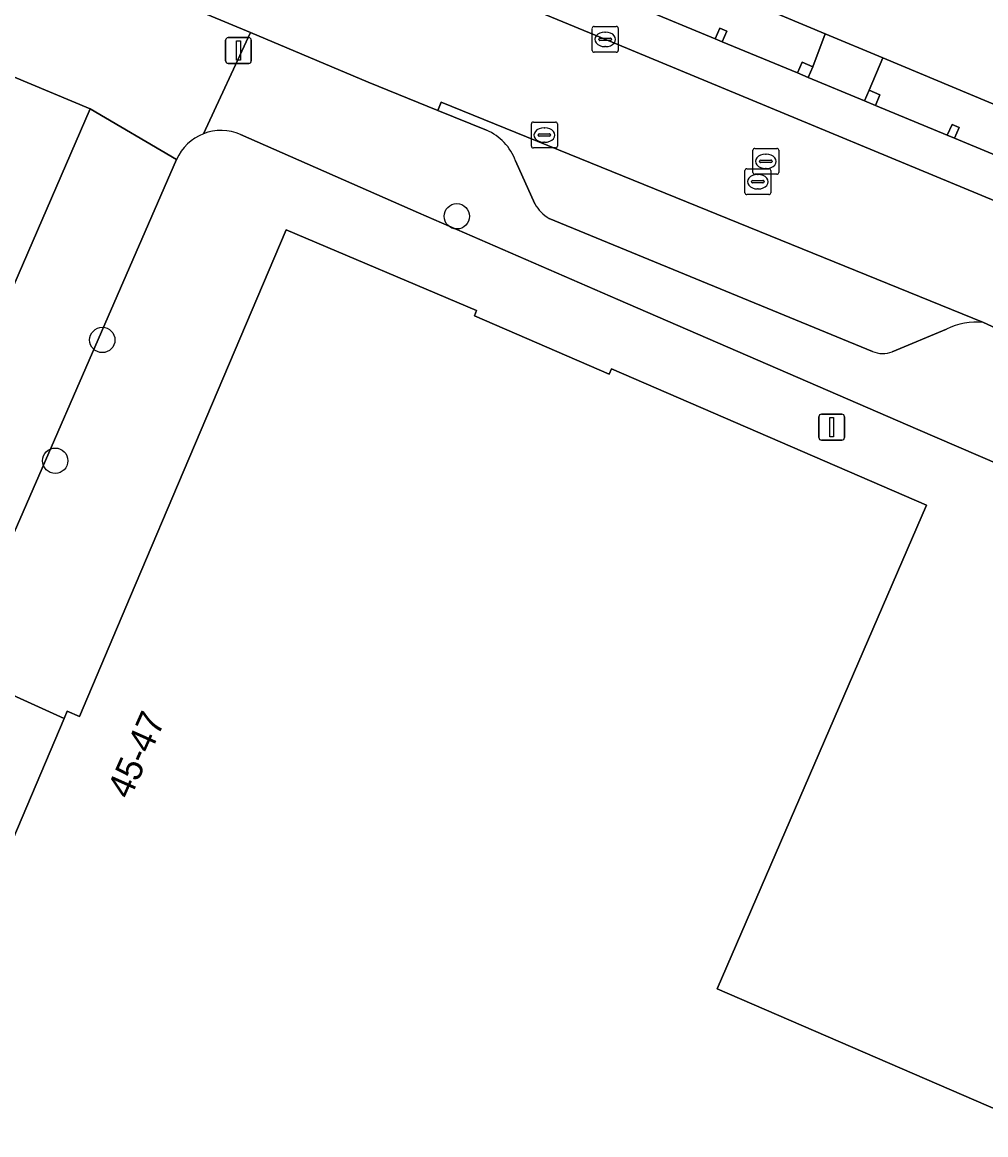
# Model space of a CAD drawing. Extents: x 162803 to 163818, y 381639 to 382475.
# Drawn here: x 163477.02 to 163514.19, y 381999.14 to 382042.09 of the extents above; entities that cross this region are included whole.
import ezdxf

# ---------------------------------------------------------------- set-up
doc = ezdxf.new("R2010")
doc.units = 0
for name, color, linetype in [('IMGEO_Boom', 7, 'Continuous'), ('IMGEO_Erf', 7, 'Continuous'), ('IMGEO_Kolk', 7, 'Continuous'), ('IMGEO_Lichtmast', 7, 'Continuous'), ('IMGEO_Pand', 7, 'Continuous'), ('IMGEO_Pand_nummerreeks', 7, 'Continuous'), ('IMGEO_Pand_overbouw', 7, 'Continuous'), ('IMGEO_Parkeervlak_open', 7, 'Continuous'), ('IMGEO_Rijbaan_lokaal_open', 7, 'Continuous'), ('IMGEO_Rioolput', 7, 'Continuous'), ('IMGEO_Verkeerseiland_groen', 7, 'Continuous'), ('IMGEO_Voetpad_open', 7, 'Continuous')]:
    doc.layers.add(name, color=color, linetype=linetype)

msp = doc.modelspace()

# ---------------------------------------------------------------- linework, layer by layer
at = {"layer": 'IMGEO_Boom'}
for centre in [(163493.783, 382034.599), (163480.104, 382029.826), (163478.288, 382025.163)]:
    msp.add_circle(centre, 0.489, dxfattribs=at)
at = {"layer": 'IMGEO_Erf'}
for points in [[(163525.143, 381968.318), (163563.294, 381951.874), (163567.332, 381950.133), (163579.386, 381944.696), (163598.299, 381988.562), (163574.605, 381998.877), (163574.726, 381999.168), (163572.79, 382000), (163568.352, 382001.907), (163565.322, 382003.212), (163559.222, 382005.84), (163556.19, 382007.146), (163540.344, 382013.972), (163537.36, 382015.258), (163531.29, 382017.873), (163528.208, 382019.2), (163513.067, 382025.723), (163511.569, 382026.368), (163500, 382031.394), (163492.31, 382034.735), (163485.44, 382037.757)], [(163482.972, 382036.792), (163474.404, 382017.132), (163478.63, 382015.207), (163478.752, 382015.493), (163479.221, 382015.294), (163481.194, 382019.936), (163483.448, 382025.24), (163487.203, 382034.078), (163494.548, 382030.957), (163494.462, 382030.755), (163499.666, 382028.503), (163499.753, 382028.705), (163511.904, 382023.447), (163503.826, 382004.78), (163535.92, 381990.892), (163538.609, 381997.105)]]:
    msp.add_lwpolyline(points, dxfattribs=at)
for centre, radius, start, end in [((163484.685, 382036.051), 1.866, 111.3634, 156.6047), ((163484.684, 382036.058), 1.86, 66.0249, 111.4202)]:
    msp.add_arc(centre, radius, start, end, dxfattribs=at)
at = {"layer": 'IMGEO_Kolk'}
for p, q in [((163499.01, 382041.005), (163499.01, 382041.857)), ((163499.085, 382041.931), (163499.937, 382041.931)), ((163500.011, 382041.857), (163500.011, 382041.005)), ((163499.269, 382041.425), (163499.269, 382041.437)), ((163499.707, 382041.388), (163499.309, 382041.388)), ((163499.312, 382041.474), (163499.71, 382041.474)), ((163499.498, 382041.711), (163499.523, 382041.711)), ((163499.753, 382041.437), (163499.753, 382041.425)), ((163499.521, 382041.151), (163499.496, 382041.151)), ((163499.937, 382040.931), (163499.085, 382040.931)), ((163496.662, 382037.312), (163496.662, 382038.164)), ((163496.737, 382038.238), (163497.589, 382038.238)), ((163497.15, 382038.018), (163497.175, 382038.018)), ((163497.663, 382038.164), (163497.663, 382037.312)), ((163496.921, 382037.732), (163496.921, 382037.744)), ((163497.359, 382037.695), (163496.961, 382037.695)), ((163496.964, 382037.781), (163497.362, 382037.781)), ((163497.405, 382037.744), (163497.405, 382037.732)), ((163497.589, 382037.238), (163496.737, 382037.238)), ((163497.173, 382037.458), (163497.148, 382037.458))]:
    msp.add_line(p, q, dxfattribs=at)
for points in [[(163499.01, 382041.005), (163499.01, 382041.857)], [(163499.085, 382041.931), (163499.937, 382041.931)], [(163500.011, 382041.857), (163500.011, 382041.005)], [(163499.937, 382040.931), (163499.085, 382040.931)], [(163496.662, 382037.312), (163496.662, 382038.164)], [(163496.737, 382038.238), (163497.589, 382038.238)], [(163497.663, 382038.164), (163497.663, 382037.312)], [(163497.589, 382037.238), (163496.737, 382037.238)]]:
    msp.add_lwpolyline(points, dxfattribs=at)
for centre, radius, start, end in [((163499.087, 382041.855), 0.0765, 91.552, 178.448), ((163499.087, 382041.855), 0.0765, 91.552, 178.448), ((163499.935, 382041.855), 0.0765, 1.552, 88.448), ((163499.935, 382041.855), 0.0765, 1.552, 88.448), ((163499.309, 382041.434), 0.0403, 85.8775, 175.7526), ((163499.306, 382041.424), 0.0366, 178.938, 274.7102), ((163499.71, 382041.431), 0.043, 264.8664, 352.4533), ((163499.714, 382041.436), 0.0386, 1.7309, 96.639), ((163499.087, 382041.007), 0.0765, 181.552, 268.448), ((163499.087, 382041.007), 0.0765, 181.552, 268.448), ((163499.935, 382041.007), 0.0765, 271.552, 358.448), ((163499.935, 382041.007), 0.0765, 271.552, 358.448), ((163496.739, 382038.162), 0.0765, 91.552, 178.448), ((163496.739, 382038.162), 0.0765, 91.552, 178.448), ((163497.587, 382038.162), 0.0765, 1.552, 88.448), ((163497.587, 382038.162), 0.0765, 1.552, 88.448), ((163496.961, 382037.741), 0.0403, 85.8775, 175.7526), ((163496.958, 382037.731), 0.0366, 178.938, 274.7102), ((163497.362, 382037.738), 0.043, 264.8664, 352.4533), ((163497.366, 382037.743), 0.0386, 1.7309, 96.639), ((163496.739, 382037.314), 0.0765, 181.552, 268.448), ((163496.739, 382037.314), 0.0765, 181.552, 268.448), ((163497.587, 382037.314), 0.0765, 271.552, 358.448), ((163497.587, 382037.314), 0.0765, 271.552, 358.448)]:
    msp.add_arc(centre, radius, start, end, dxfattribs=at)
for centre, major_axis, ratio, start_param, end_param in [((163499.497, 382041.431), (-0.387, 0.002), 0.722429, 4.712389, 7.853982), ((163499.522, 382041.431), (-0.39, 0.002), 0.717154, 1.570796, 4.712389), ((163497.149, 382037.738), (-0.387, 0.002), 0.722429, 4.712389, 7.853982), ((163497.174, 382037.738), (-0.39, 0.002), 0.717154, 1.570796, 4.712389)]:
    msp.add_ellipse(centre, major_axis=major_axis, ratio=ratio, start_param=start_param, end_param=end_param, dxfattribs=at)
at = {"layer": 'IMGEO_Lichtmast'}
for p, q in [((163484.864, 382040.6), (163484.864, 382041.4)), ((163484.864, 382041.4), (163484.864, 382040.6)), ((163484.964, 382041.5), (163485.754, 382041.5)), ((163485.754, 382041.5), (163484.964, 382041.5)), ((163485.854, 382041.4), (163485.854, 382040.6)), ((163485.854, 382040.6), (163485.854, 382041.4)), ((163485.754, 382040.5), (163484.964, 382040.5)), ((163484.964, 382040.5), (163485.754, 382040.5)), ((163507.754, 382026.06), (163507.754, 382026.86)), ((163507.754, 382026.86), (163507.754, 382026.06)), ((163507.854, 382026.96), (163508.644, 382026.96)), ((163508.644, 382026.96), (163507.854, 382026.96)), ((163508.744, 382026.86), (163508.744, 382026.06)), ((163508.744, 382026.06), (163508.744, 382026.86)), ((163508.644, 382025.96), (163507.854, 382025.96)), ((163507.854, 382025.96), (163508.644, 382025.96))]:
    msp.add_line(p, q, dxfattribs=at)
for points in [[(163485.284, 382041.375), (163485.434, 382041.375), (163485.434, 382040.625), (163485.284, 382040.625), (163485.284, 382041.375)], [(163508.174, 382026.835), (163508.324, 382026.835), (163508.324, 382026.085), (163508.174, 382026.085), (163508.174, 382026.835)]]:
    msp.add_lwpolyline(points, dxfattribs=at)
for centre, start, end in [((163484.964, 382041.4), 90, 180), ((163484.964, 382041.4), 90, 180), ((163485.754, 382041.4), 0, 90), ((163485.754, 382041.4), 360, 90), ((163484.964, 382040.6), 180, 270), ((163484.964, 382040.6), 180, 270), ((163485.754, 382040.6), 270, 0), ((163485.754, 382040.6), 270, 0), ((163507.854, 382026.86), 90, 180), ((163507.854, 382026.86), 90, 180), ((163508.644, 382026.86), 0, 90), ((163508.644, 382026.86), 360, 90), ((163507.854, 382026.06), 180, 270), ((163507.854, 382026.06), 180, 270), ((163508.644, 382026.06), 270, 0), ((163508.644, 382026.06), 270, 0)]:
    msp.add_arc(centre, 0.1, start, end, dxfattribs=at)
at = {"layer": 'IMGEO_Pand'}
for points in [[(163528.613, 382097.165), (163526.323, 382097.717), (163517.71, 382099.792), (163513.389, 382097.139), (163508.109, 382075.228), (163506.588, 382070.572), (163500, 382054.68), (163497.933, 382049.694), (163499.89, 382045.049), (163500, 382045.003), (163508.003, 382041.65), (163510.228, 382040.718), (163523.207, 382035.281), (163523.966, 382037.098), (163527.391, 382045.301), (163528.569, 382048.789), (163536.182, 382046.329), (163536.146, 382046.215), (163536.398, 382046.133), (163536.434, 382046.247), (163544.297, 382070.356), (163536.402, 382072.953), (163539.8, 382083.338), (163542.357, 382093.853)], [(163503.747, 382041.456), (163504.021, 382041.333), (163504.207, 382041.742), (163503.934, 382041.866)], [(163506.927, 382040.134), (163507.34, 382039.956), (163507.518, 382040.368), (163507.104, 382040.546)], [(163509.698, 382039.471), (163509.521, 382039.059), (163509.934, 382038.881), (163510.112, 382039.293)], [(163512.711, 382037.738), (163512.985, 382037.615), (163513.171, 382038.024), (163512.898, 382038.148)]]:
    msp.add_lwpolyline(points, close=True, dxfattribs=at)
msp.add_lwpolyline([(163535.92, 381990.892), (163503.826, 382004.78), (163511.904, 382023.447), (163499.753, 382028.705), (163499.666, 382028.503), (163494.462, 382030.755), (163494.548, 382030.957), (163487.203, 382034.078), (163483.448, 382025.24), (163481.194, 382019.936), (163479.221, 382015.294), (163478.752, 382015.493), (163478.63, 382015.207), (163471.27, 381997.887)], dxfattribs=at)
at = {"layer": 'IMGEO_Pand_overbouw'}
msp.add_lwpolyline([(163500.833, 382042.656), (163503.747, 382041.456), (163503.934, 382041.866), (163504.207, 382041.742), (163504.021, 382041.333), (163506.927, 382040.134), (163507.104, 382040.546), (163507.518, 382040.368), (163508.003, 382041.65), (163500, 382045.003)], dxfattribs=at)
msp.add_lwpolyline([(163512.711, 382037.738), (163512.898, 382038.148), (163513.171, 382038.024), (163512.985, 382037.615), (163515.897, 382036.403), (163516.084, 382036.813), (163516.357, 382036.689), (163516.171, 382036.28), (163519.088, 382035.083), (163519.275, 382035.493), (163519.548, 382035.369), (163519.362, 382034.96), (163522.115, 382033.833), (163522.292, 382034.245), (163522.706, 382034.067), (163523.207, 382035.281), (163510.228, 382040.718), (163509.698, 382039.471), (163510.112, 382039.293), (163509.934, 382038.881)], close=True, dxfattribs=at)
at = {"layer": 'IMGEO_Parkeervlak_open'}
for points in [[(163514.102, 382030.501), (163493.174, 382039.009), (163493.056, 382038.686), (163494.932, 382037.925)], [(163496.052, 382036.741), (163496.796, 382035.08)], [(163497.351, 382034.519), (163509.82, 382029.385)], [(163510.587, 382029.371), (163512.677, 382030.246)]]:
    msp.add_lwpolyline(points, dxfattribs=at)
for centre, radius, start, end in [((163494.101, 382036.018), 2.08, 20.3481, 66.4696), ((163498.057, 382035.773), 1.439, 208.7763, 240.6077), ((163513.856, 382027.765), 2.747, 84.866, 115.4251), ((163510.22, 382030.294), 0.994, 246.2478, 291.6608)]:
    msp.add_arc(centre, radius, start, end, dxfattribs=at)
at = {"layer": 'IMGEO_Rijbaan_lokaal_open'}
for points in [[(163500, 382041.228), (163493.56, 382043.9), (163491.957, 382044.565), (163491.816, 382044.623), (163491.689, 382044.681), (163489.956, 382045.401), (163487.401, 382046.476), (163487.273, 382046.519), (163479.378, 382049.795), (163478.884, 382049.972), (163477.932, 382050.379), (163477.601, 382050.518), (163477.272, 382050.686), (163476.949, 382050.885)], [(163479.129, 382044.485), (163485.824, 382041.694), (163490.363, 382039.778), (163493.056, 382038.686), (163493.174, 382039.009), (163514.102, 382030.501), (163515.539, 382029.843), (163516.295, 382029.533), (163518.042, 382033.744), (163500, 382041.228)]]:
    msp.add_lwpolyline(points, dxfattribs=at)
at = {"layer": 'IMGEO_Rioolput'}
for p, q in [((163505.207, 382036.296), (163505.207, 382037.148)), ((163505.282, 382037.222), (163506.134, 382037.222)), ((163506.208, 382037.148), (163506.208, 382036.296)), ((163505.466, 382036.716), (163505.466, 382036.728)), ((163505.904, 382036.679), (163505.506, 382036.679)), ((163505.509, 382036.765), (163505.907, 382036.765)), ((163505.695, 382037.002), (163505.72, 382037.002)), ((163505.95, 382036.728), (163505.95, 382036.716)), ((163504.899, 382035.51), (163504.899, 382036.362)), ((163504.974, 382036.436), (163505.826, 382036.436)), ((163506.134, 382036.222), (163505.282, 382036.222)), ((163505.387, 382036.216), (163505.412, 382036.216)), ((163505.718, 382036.442), (163505.693, 382036.442)), ((163505.9, 382036.362), (163505.9, 382035.51)), ((163505.158, 382035.93), (163505.158, 382035.942)), ((163505.596, 382035.893), (163505.198, 382035.893)), ((163505.201, 382035.979), (163505.599, 382035.979)), ((163505.642, 382035.942), (163505.642, 382035.93)), ((163505.826, 382035.436), (163504.974, 382035.436)), ((163505.41, 382035.656), (163505.385, 382035.656))]:
    msp.add_line(p, q, dxfattribs=at)
for points in [[(163505.207, 382036.296), (163505.207, 382037.148)], [(163505.282, 382037.222), (163506.134, 382037.222)], [(163506.208, 382037.148), (163506.208, 382036.296)], [(163504.899, 382035.51), (163504.899, 382036.362)], [(163504.974, 382036.436), (163505.826, 382036.436)], [(163506.134, 382036.222), (163505.282, 382036.222)], [(163505.9, 382036.362), (163505.9, 382035.51)], [(163505.826, 382035.436), (163504.974, 382035.436)]]:
    msp.add_lwpolyline(points, dxfattribs=at)
for centre, radius, start, end in [((163505.284, 382037.146), 0.0765, 91.552, 178.448), ((163505.284, 382037.146), 0.0765, 91.552, 178.448), ((163506.132, 382037.146), 0.0765, 1.552, 88.448), ((163506.132, 382037.146), 0.0765, 1.552, 88.448), ((163505.506, 382036.725), 0.0403, 85.8775, 175.7526), ((163505.503, 382036.715), 0.0366, 178.938, 274.7102), ((163505.907, 382036.722), 0.043, 264.8664, 352.4533), ((163505.911, 382036.727), 0.0386, 1.7309, 96.639), ((163504.976, 382036.36), 0.0765, 91.552, 178.448), ((163504.976, 382036.36), 0.0765, 91.552, 178.448), ((163505.284, 382036.298), 0.0765, 181.552, 268.448), ((163505.284, 382036.298), 0.0765, 181.552, 268.448), ((163505.824, 382036.36), 0.0765, 1.552, 88.448), ((163505.824, 382036.36), 0.0765, 1.552, 88.448), ((163506.132, 382036.298), 0.0765, 271.552, 358.448), ((163506.132, 382036.298), 0.0765, 271.552, 358.448), ((163505.198, 382035.939), 0.0403, 85.8775, 175.7526), ((163505.195, 382035.929), 0.0366, 178.938, 274.7102), ((163505.599, 382035.936), 0.043, 264.8664, 352.4533), ((163505.603, 382035.941), 0.0386, 1.7309, 96.639), ((163504.976, 382035.512), 0.0765, 181.552, 268.448), ((163504.976, 382035.512), 0.0765, 181.552, 268.448), ((163505.824, 382035.512), 0.0765, 271.552, 358.448), ((163505.824, 382035.512), 0.0765, 271.552, 358.448)]:
    msp.add_arc(centre, radius, start, end, dxfattribs=at)
for centre, major_axis, ratio, start_param, end_param in [((163505.694, 382036.722), (-0.387, 0.002), 0.722429, 4.712389, 7.853982), ((163505.719, 382036.722), (-0.39, 0.002), 0.717154, 1.570796, 4.712389), ((163505.386, 382035.936), (-0.387, 0.002), 0.722429, 4.712389, 7.853982), ((163505.411, 382035.936), (-0.39, 0.002), 0.717154, 1.570796, 4.712389)]:
    msp.add_ellipse(centre, major_axis=major_axis, ratio=ratio, start_param=start_param, end_param=end_param, dxfattribs=at)
at = {"layer": 'IMGEO_Verkeerseiland_groen'}
for points in [[(163479.636, 382038.748), (163473.654, 382041.249)], [(163470.356, 382033.127), (163476.1, 382030.604), (163479.636, 382038.748)]]:
    msp.add_lwpolyline(points, dxfattribs=at)
at = {"layer": 'IMGEO_Voetpad_open'}
for points in [[(163500.833, 382042.656), (163503.747, 382041.456), (163503.934, 382041.866), (163504.207, 382041.742), (163504.021, 382041.333), (163506.927, 382040.134), (163507.104, 382040.546), (163507.518, 382040.368), (163508.003, 382041.65), (163500, 382045.003)], [(163484.005, 382037.789), (163485.824, 382041.694), (163479.129, 382044.485)], [(163493.56, 382043.9), (163500, 382041.228), (163518.042, 382033.744), (163520.859, 382032.576), (163521.898, 382032.145), (163522.528, 382033.655), (163522.115, 382033.833), (163519.362, 382034.96), (163519.088, 382035.083), (163516.171, 382036.28), (163515.897, 382036.403), (163512.985, 382037.615), (163512.711, 382037.738), (163509.934, 382038.881), (163509.521, 382039.059), (163507.34, 382039.956), (163506.927, 382040.134), (163504.021, 382041.333), (163503.747, 382041.456), (163500.833, 382042.656)], [(163494.932, 382037.925), (163493.056, 382038.686), (163490.363, 382039.778), (163485.824, 382041.694), (163484.005, 382037.789)], [(163473.654, 382041.249), (163479.636, 382038.748), (163482.972, 382036.792)], [(163485.44, 382037.757), (163492.31, 382034.735), (163500, 382031.394), (163511.569, 382026.368), (163513.067, 382025.723), (163528.208, 382019.2), (163531.29, 382017.873), (163537.36, 382015.258), (163538.112, 382017.06), (163541.137, 382015.724), (163540.344, 382013.972), (163556.19, 382007.146)], [(163496.796, 382035.08), (163496.052, 382036.741)], [(163509.82, 382029.385), (163497.351, 382034.519)], [(163512.677, 382030.246), (163510.587, 382029.371)], [(163515.539, 382029.843), (163514.102, 382030.501)]]:
    msp.add_lwpolyline(points, dxfattribs=at)
for points in [[(163509.521, 382039.059), (163509.698, 382039.471), (163510.228, 382040.718), (163508.003, 382041.65), (163507.518, 382040.368), (163507.34, 382039.956)], [(163523.207, 382035.281), (163510.228, 382040.718), (163509.698, 382039.471), (163510.112, 382039.293), (163509.934, 382038.881), (163512.711, 382037.738), (163512.898, 382038.148), (163513.171, 382038.024), (163512.985, 382037.615), (163515.897, 382036.403), (163516.084, 382036.813), (163516.357, 382036.689), (163516.171, 382036.28), (163519.088, 382035.083), (163519.275, 382035.493), (163519.548, 382035.369), (163519.362, 382034.96), (163522.115, 382033.833), (163522.292, 382034.245), (163522.706, 382034.067)], [(163482.972, 382036.792), (163479.636, 382038.748), (163476.1, 382030.604), (163474.909, 382027.861), (163462.811, 382000), (163462.026, 381998.188), (163460.376, 381994.381), (163463.856, 381992.929), (163466.938, 382000), (163474.404, 382017.132)], [(163474.404, 382017.132), (163466.938, 382000), (163463.856, 381992.929), (163475.893, 381987.691), (163494.468, 381979.607), (163497.638, 381986.791), (163471.27, 381997.887), (163478.63, 382015.207)]]:
    msp.add_lwpolyline(points, close=True, dxfattribs=at)
for centre, radius, start, end in [((163484.685, 382036.051), 1.866, 111.3634, 156.6047), ((163484.684, 382036.058), 1.86, 66.0249, 111.4202), ((163494.101, 382036.018), 2.08, 20.3481, 66.4696), ((163498.057, 382035.773), 1.439, 208.7763, 240.6077), ((163513.856, 382027.765), 2.747, 84.866, 115.4251), ((163510.22, 382030.294), 0.994, 246.2478, 291.6608)]:
    msp.add_arc(centre, radius, start, end, dxfattribs=at)

# ---------------------------------------------------------------- texts
at = {"layer": 'IMGEO_Pand_nummerreeks'}
msp.add_text('45-47', height=1, rotation=66.0002, dxfattribs=at).set_placement((163481.168, 382012.054))

doc.saveas('drawing.dxf')
